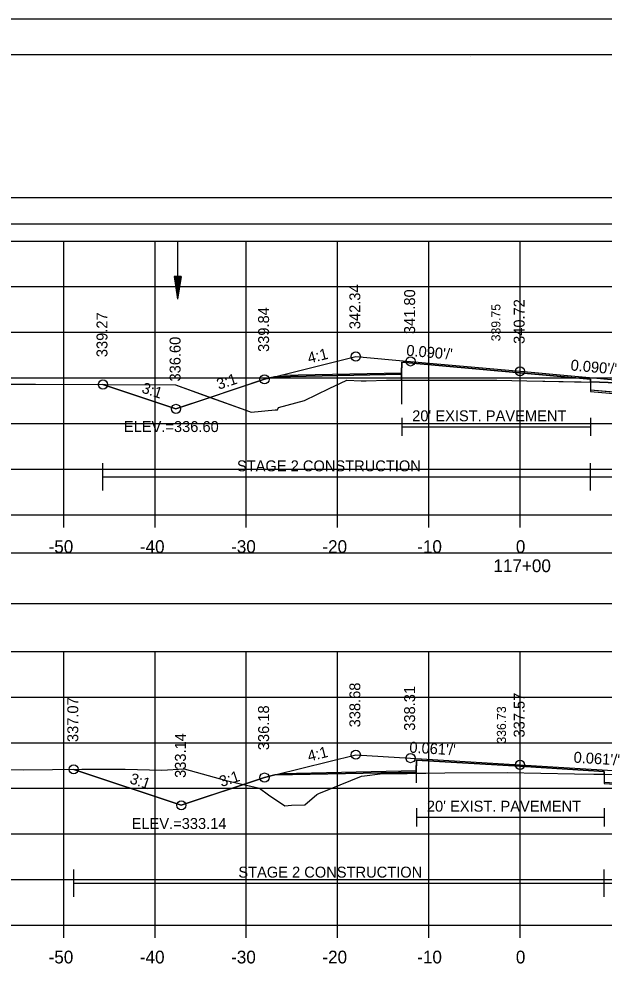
# Model space of a CAD drawing. Extents: x 1376273 to 1384221, y 378927 to 384592.
# Drawn here: x 1377002.9 to 1377067, y 380008.2 to 380111.8 of the extents above; entities that cross this region are included whole.
import ezdxf

# ---------------------------------------------------------------- set-up
doc = ezdxf.new("R2010")
doc.units = 0
for name, color, linetype in [('R_Alt Surface', 7, 'Continuous'), ('R_Axis', 7, 'Continuous'), ('R_Axis Annot', 7, 'Continuous'), ('R_Border', 7, 'Continuous'), ('R_Border Notes', 7, 'Continuous'), ('R_Dimension', 7, 'Continuous'), ('R_Exist Surface', 7, 'Continuous'), ('R_Fin Surface', 7, 'Continuous'), ('R_Grid', 7, 'Continuous'), ('R_No Plot', 7, 'Continuous'), ('R_Water', 7, 'Continuous'), ('R_Xsect Elev', 7, 'Continuous'), ('R_Xsect Slope', 7, 'Continuous'), ('T_Detection Zones', 7, 'Continuous'), ('T_Vehicle Path Lt Minor', 7, 'Continuous')]:
    doc.layers.add(name, color=color, linetype=linetype)

msp = doc.modelspace()

# ---------------------------------------------------------------- linework, layer by layer
at = {"layer": 'R_Alt Surface'}
for points in [[(1377031.56, 380072.76), (1377044.79, 380073.03), (1377044.8, 380074.2), (1377057.77, 380073.03), (1377065.49, 380072.33), (1377065.5, 380071.17), (1377084.15, 380069.48)], [(1377044.8, 380068.11), (1377044.8, 380066.11)], [(1377065.49, 380068.11), (1377065.49, 380066.11)], [(1377044.8, 380067.11), (1377065.49, 380067.11)], [(1377031.62, 380029.12), (1377046.4, 380029.42), (1377046.41, 380030.58), (1377057.77, 380029.89), (1377066.97, 380029.32), (1377066.98, 380028.16), (1377082.86, 380027.17)], [(1377046.41, 380025.31), (1377046.41, 380023.31)], [(1377066.97, 380025.31), (1377066.97, 380023.31)], [(1377046.41, 380024.31), (1377066.97, 380024.31)]]:
    msp.add_lwpolyline(points, dxfattribs=at)
at = {"layer": 'R_Axis'}
for p, q in [((1376907.77, 380057.48), (1377207.77, 380057.48)), ((1377007.77, 380056.08), (1377007.77, 380057.48)), ((1377017.77, 380056.08), (1377017.77, 380057.48)), ((1377027.77, 380056.08), (1377027.77, 380057.48)), ((1377037.77, 380056.08), (1377037.77, 380057.48)), ((1377047.77, 380056.08), (1377047.77, 380057.48)), ((1377057.77, 380056.08), (1377057.77, 380057.48)), ((1376907.77, 380012.48), (1377207.77, 380012.48)), ((1377007.77, 380011.08), (1377007.77, 380012.48)), ((1377017.77, 380011.08), (1377017.77, 380012.48)), ((1377027.77, 380011.08), (1377027.77, 380012.48)), ((1377037.77, 380011.08), (1377037.77, 380012.48)), ((1377047.77, 380011.08), (1377047.77, 380012.48)), ((1377057.77, 380011.08), (1377057.77, 380012.48))]:
    msp.add_line(p, q, dxfattribs=at)
at = {"layer": 'R_Axis Annot'}
for points in [[(1376907.2, 380089.38), (1377209.01, 380089.38), (1377209.01, 380092.2), (1376907.2, 380092.2)], [(1376907.2, 380047.73), (1377209.01, 380047.73), (1377209.01, 380053.26), (1376907.2, 380053.26)]]:
    msp.add_lwpolyline(points, close=True, dxfattribs=at)
at = {"layer": 'R_Border'}
for p, q in [((1376899.77, 380107.94), (1377215.95, 380107.94)), ((1377052.29, 380107.68), (1377052.29, 380107.68)), ((1377052.29, 380107.68), (1377052.29, 380107.68))]:
    msp.add_line(p, q, dxfattribs=at)
at = {"layer": 'R_Dimension'}
for p, q in [((1377012.06, 380060.13), (1377012.06, 380063.13)), ((1377065.49, 380060.13), (1377065.49, 380063.13)), ((1377012.06, 380061.63), (1377100.74, 380061.63)), ((1377008.86, 380015.59), (1377008.86, 380018.59)), ((1377066.97, 380015.59), (1377066.97, 380018.59)), ((1377008.86, 380017.09), (1377099.92, 380017.09))]:
    msp.add_line(p, q, dxfattribs=at)
at = {"layer": 'R_Exist Surface'}
for points in [[(1376999.85, 380071.79), (1377003.8, 380071.79), (1377004.69, 380071.78), (1377020, 380071.73), (1377027.71, 380068.92), (1377028.3, 380068.73), (1377030.94, 380068.98), (1377031.19, 380068.98), (1377031.29, 380069.22), (1377034.14, 380070.01), (1377036.86, 380071.33), (1377038.8, 380072.23), (1377040.36, 380072.17), (1377040.9, 380072.16), (1377043.15, 380072.21), (1377043.8, 380072.22), (1377046.52, 380072.23), (1377055.21, 380072.23), (1377058.51, 380072.16), (1377066.49, 380071.99), (1377068.39, 380071.93)], [(1376990.44, 380029.54), (1377003.34, 380029.51), (1377009.75, 380029.56), (1377012.64, 380029.57), (1377014.49, 380029.56), (1377018.52, 380029.46), (1377020.97, 380029.6), (1377025.56, 380028.35), (1377029.21, 380027.49), (1377030.19, 380026.75), (1377031.99, 380025.57), (1377032.73, 380025.62), (1377034.19, 380025.67), (1377035.49, 380026.79), (1377035.71, 380026.9), (1377040.41, 380028.81), (1377040.74, 380028.86), (1377042.44, 380029.08), (1377043.41, 380029.1), (1377045.41, 380029.12), (1377049.53, 380029.17), (1377056.37, 380029.21), (1377063.72, 380029.08), (1377067.97, 380029)]]:
    msp.add_lwpolyline(points, dxfattribs=at)
at = {"layer": 'R_Fin Surface'}
for points in [[(1377012.06, 380071.75), (1377020.07, 380069.08), (1377029.77, 380072.32), (1377030.85, 380072.59), (1377039.77, 380074.82), (1377045.77, 380074.28), (1377057.77, 380073.2), (1377069.77, 380072.12), (1377075.77, 380071.58), (1377085.77, 380069.08), (1377090.89, 380067.37), (1377090.89, 380067.37), (1377104.7, 380071.97)], [(1377008.86, 380029.55), (1377020.65, 380025.62), (1377029.77, 380028.66), (1377030.91, 380028.94), (1377039.77, 380031.16), (1377045.77, 380030.79), (1377057.77, 380030.05), (1377069.77, 380029.32), (1377075.77, 380028.95), (1377085.47, 380026.52), (1377085.77, 380026.45), (1377089.2, 380025.3), (1377103.15, 380029.95)]]:
    msp.add_lwpolyline(points, dxfattribs=at)
at = {"layer": 'R_Grid'}
for p, q in [((1376907.77, 380087.48), (1377207.77, 380087.48)), ((1376907.77, 380087.48), (1377207.77, 380087.48)), ((1377007.77, 380057.48), (1377007.77, 380087.48)), ((1377007.77, 380057.48), (1377007.77, 380087.48)), ((1377017.77, 380057.48), (1377017.77, 380087.48)), ((1377017.77, 380057.48), (1377017.77, 380087.48)), ((1377027.77, 380057.48), (1377027.77, 380087.48)), ((1377027.77, 380057.48), (1377027.77, 380087.48)), ((1377037.77, 380057.48), (1377037.77, 380087.48)), ((1377037.77, 380057.48), (1377037.77, 380087.48)), ((1377047.77, 380057.48), (1377047.77, 380087.48)), ((1377047.77, 380057.48), (1377047.77, 380087.48)), ((1377057.77, 380057.48), (1377057.77, 380087.48)), ((1377057.77, 380057.48), (1377057.77, 380087.48)), ((1376907.77, 380082.48), (1377207.77, 380082.48)), ((1376907.77, 380082.48), (1377207.77, 380082.48)), ((1376907.77, 380077.48), (1377207.77, 380077.48)), ((1376907.77, 380077.48), (1377207.77, 380077.48)), ((1376907.77, 380072.48), (1377207.77, 380072.48)), ((1376907.77, 380072.48), (1377207.77, 380072.48)), ((1376907.77, 380067.48), (1377207.77, 380067.48)), ((1376907.77, 380067.48), (1377207.77, 380067.48)), ((1376907.77, 380062.48), (1377207.77, 380062.48)), ((1376907.77, 380062.48), (1377207.77, 380062.48)), ((1376907.77, 380057.48), (1377207.77, 380057.48)), ((1376907.77, 380057.48), (1377207.77, 380057.48)), ((1376907.77, 380042.48), (1377207.77, 380042.48)), ((1376907.77, 380042.48), (1377207.77, 380042.48)), ((1377007.77, 380012.48), (1377007.77, 380042.48)), ((1377007.77, 380012.48), (1377007.77, 380042.48)), ((1377017.77, 380012.48), (1377017.77, 380042.48)), ((1377017.77, 380012.48), (1377017.77, 380042.48)), ((1377027.77, 380012.48), (1377027.77, 380042.48)), ((1377027.77, 380012.48), (1377027.77, 380042.48)), ((1377037.77, 380012.48), (1377037.77, 380042.48)), ((1377037.77, 380012.48), (1377037.77, 380042.48)), ((1377047.77, 380012.48), (1377047.77, 380042.48)), ((1377047.77, 380012.48), (1377047.77, 380042.48)), ((1377057.77, 380012.48), (1377057.77, 380042.48)), ((1377057.77, 380012.48), (1377057.77, 380042.48)), ((1376907.77, 380037.48), (1377207.77, 380037.48)), ((1376907.77, 380037.48), (1377207.77, 380037.48)), ((1376907.77, 380032.48), (1377207.77, 380032.48)), ((1376907.77, 380032.48), (1377207.77, 380032.48)), ((1376907.77, 380027.48), (1377207.77, 380027.48)), ((1376907.77, 380027.48), (1377207.77, 380027.48)), ((1376907.77, 380022.48), (1377207.77, 380022.48)), ((1376907.77, 380022.48), (1377207.77, 380022.48)), ((1376907.77, 380017.48), (1377207.77, 380017.48)), ((1376907.77, 380017.48), (1377207.77, 380017.48)), ((1376907.77, 380012.48), (1377207.77, 380012.48)), ((1376907.77, 380012.48), (1377207.77, 380012.48))]:
    msp.add_line(p, q, dxfattribs=at)
at = {"layer": 'R_No Plot'}
msp.add_line((1376887.37, 380111.83), (1377220.7, 380111.83), dxfattribs=at)
for points in [[(1376887.36, 380111.83), (1377220.7, 380111.83), (1377220.7, 379898.5), (1376887.36, 379898.5)], [(1377133.69, 380107.94), (1377133.69, 380098.06), (1377169.42, 380098.06), (1377169.42, 380095.14), (1377192.62, 380095.14), (1377192.62, 380070.81), (1377215.95, 380070.81), (1377215.95, 379902.48), (1376899.77, 379902.48), (1376899.77, 380107.94)]]:
    msp.add_lwpolyline(points, close=True, dxfattribs=at)
for points in [[(1377030.86, 380072.59), (1377044.79, 380072.87), (1377044.8, 380074.2), (1377057.77, 380073.03), (1377065.49, 380072.33), (1377065.5, 380071), (1377085.06, 380069.25)], [(1377030.91, 380028.94), (1377046.4, 380029.25), (1377046.41, 380030.58), (1377057.77, 380029.89), (1377066.97, 380029.32), (1377066.98, 380027.99), (1377083.67, 380026.97)]]:
    msp.add_lwpolyline(points, dxfattribs=at)
for centre in [(1377039.77, 380074.82), (1377039.77, 380074.82), (1377045.77, 380074.28), (1377045.77, 380074.28), (1377057.77, 380073.2), (1377057.77, 380073.2), (1377012.06, 380071.75), (1377012.06, 380071.75), (1377029.77, 380072.32), (1377029.77, 380072.32), (1377020.07, 380069.08), (1377020.07, 380069.08), (1377020.07, 380069.08), (1377020.07, 380069.08), (1377039.77, 380031.16), (1377039.77, 380031.16), (1377045.77, 380030.79), (1377045.77, 380030.79), (1377057.77, 380030.05), (1377057.77, 380030.05), (1377008.86, 380029.55), (1377008.86, 380029.55), (1377029.77, 380028.66), (1377029.77, 380028.66), (1377020.65, 380025.62), (1377020.65, 380025.62), (1377020.65, 380025.62), (1377020.65, 380025.62)]:
    msp.add_circle(centre, 0.5, dxfattribs=at)
at = {"layer": 'R_Water'}
for p, q in [((1377020.25, 380087.36), (1377020.25, 380081.11)), ((1377019.87, 380083.61), (1377020.25, 380081.11)), ((1377020.62, 380083.61), (1377019.87, 380083.61)), ((1377019.93, 380083.61), (1377020.25, 380081.53)), ((1377020, 380083.61), (1377020.25, 380081.96)), ((1377020.06, 380083.61), (1377020.25, 380082.37)), ((1377020.12, 380083.61), (1377020.25, 380082.8)), ((1377020.19, 380083.61), (1377020.25, 380083.22)), ((1377020.62, 380083.61), (1377020.25, 380081.11)), ((1377020.37, 380083.61), (1377020.25, 380082.8)), ((1377020.49, 380083.61), (1377020.25, 380081.96)), ((1377020.56, 380083.61), (1377020.25, 380081.53)), ((1377020.43, 380083.61), (1377020.25, 380082.37)), ((1377020.3, 380083.61), (1377020.25, 380083.22))]:
    msp.add_line(p, q, dxfattribs=at)
at = {"layer": 'T_Detection Zones'}
for p, q in [((1377044.79, 380072.87), (1377030.85, 380072.59)), ((1377044.79, 380072.87), (1377044.79, 380069.59)), ((1377044.79, 380072.22), (1377044.79, 380072.87)), ((1377065.49, 380072.01), (1377065.5, 380071.17)), ((1377065.5, 380071.17), (1377081.47, 380069.72)), ((1377046.4, 380029.25), (1377030.91, 380028.94)), ((1377046.4, 380029.13), (1377046.4, 380029.25))]:
    msp.add_line(p, q, dxfattribs=at)
for points in [[(1377030.85, 380072.59), (1377029.77, 380072.32), (1377023.83, 380070.34)], [(1377023.83, 380070.34), (1377027.71, 380068.92), (1377028.3, 380068.73), (1377030.94, 380068.98), (1377031.19, 380068.98), (1377031.29, 380069.22), (1377034.14, 380070.01), (1377036.86, 380071.33), (1377038.8, 380072.23), (1377040.36, 380072.17), (1377040.9, 380072.16), (1377043.15, 380072.21), (1377043.8, 380072.22), (1377044.79, 380072.22)], [(1377071.05, 380072), (1377069.26, 380071.9), (1377068.39, 380071.93), (1377066.49, 380071.99), (1377065.49, 380072.01)], [(1377027.47, 380027.9), (1377029.21, 380027.49), (1377030.19, 380026.75), (1377031.99, 380025.57), (1377032.73, 380025.62), (1377034.19, 380025.67), (1377035.49, 380026.79), (1377035.71, 380026.9), (1377040.41, 380028.81), (1377040.74, 380028.86), (1377042.44, 380029.08), (1377043.41, 380029.1), (1377045.41, 380029.12), (1377046.4, 380029.13)], [(1377030.91, 380028.94), (1377029.77, 380028.66), (1377027.47, 380027.9)]]:
    msp.add_lwpolyline(points, dxfattribs=at)
for points in [[(1377012.06, 380071.75), (1377020, 380071.73), (1377023.83, 380070.34), (1377020.07, 380069.08)], [(1377008.86, 380029.55), (1377009.75, 380029.56), (1377012.64, 380029.57), (1377014.49, 380029.56), (1377018.52, 380029.46), (1377020.97, 380029.6), (1377025.56, 380028.35), (1377027.47, 380027.9), (1377020.65, 380025.62)]]:
    msp.add_lwpolyline(points, close=True, dxfattribs=at)
at = {"layer": 'T_Vehicle Path Lt Minor'}
for p, q in [((1377044.79, 380072.87), (1377044.79, 380072.22)), ((1377065.49, 380072.01), (1377065.49, 380072.33)), ((1377066.98, 380029.02), (1377066.97, 380029.32)), ((1377046.4, 380029.25), (1377046.4, 380028.09)), ((1377046.4, 380029.25), (1377046.4, 380029.13))]:
    msp.add_line(p, q, dxfattribs=at)
for points in [[(1377065.49, 380072.33), (1377057.77, 380073.03), (1377044.8, 380074.2), (1377044.79, 380072.87)], [(1377044.79, 380072.22), (1377046.52, 380072.23), (1377055.21, 380072.23), (1377058.51, 380072.16), (1377065.49, 380072.01)], [(1377066.97, 380029.32), (1377057.77, 380029.89), (1377046.41, 380030.58), (1377046.4, 380029.25)], [(1377046.4, 380029.13), (1377049.53, 380029.17), (1377056.37, 380029.21), (1377063.72, 380029.08), (1377066.98, 380029.02)]]:
    msp.add_lwpolyline(points, dxfattribs=at)

# ---------------------------------------------------------------- texts
at = {"layer": 'R_Alt Surface'}
for p in [(1377045.95, 380067.72), (1377047.56, 380024.92)]:
    msp.add_text("20' EXIST. PAVEMENT", height=1.2, dxfattribs=at).set_placement(p)
at = {"layer": 'R_Axis Annot'}
for s, p in [('-50', (1377006.11, 380053.28)), ('-40', (1377016.11, 380053.28)), ('-30', (1377026.11, 380053.28)), ('-20', (1377036.11, 380053.28)), ('-10', (1377046.5, 380053.28)), ('0', (1377057.31, 380053.28)), ('117+00', (1377054.85, 380051.18)), ('-50', (1377006.11, 380008.28)), ('-40', (1377016.11, 380008.28)), ('-30', (1377026.11, 380008.28)), ('-20', (1377036.11, 380008.28)), ('-10', (1377046.5, 380008.28)), ('0', (1377057.31, 380008.28))]:
    msp.add_text(s, height=1.4, dxfattribs=at).set_placement(p)
at = {"layer": 'R_Border Notes'}
for s, p in [('ELEV.=336.60', (1377014.36, 380066.54)), ('ELEV.=333.14', (1377015.21, 380023.02))]:
    msp.add_text(s, height=1.2, dxfattribs=at).set_placement(p)
at = {"layer": 'R_Dimension'}
for p in [(1377026.75, 380062.23), (1377026.9, 380017.69)]:
    msp.add_text('STAGE 2 CONSTRUCTION', height=1.2, dxfattribs=at).set_placement(p)
at = {"layer": 'R_Xsect Elev'}
for s, height, p in [('342.34', 1.2, (1377040.27, 380077.82)), ('341.80', 1.2, (1377046.27, 380077.28)), ('339.84', 1.2, (1377030.27, 380075.32)), ('339.75', 1, (1377055.62, 380076.49)), ('340.72', 1.2, (1377058.27, 380076.2)), ('339.27', 1.2, (1377012.56, 380074.75)), ('336.60', 1.2, (1377020.57, 380072.08)), ('338.68', 1.2, (1377040.27, 380034.16)), ('338.31', 1.2, (1377046.27, 380033.79)), ('337.57', 1.2, (1377058.27, 380033.05)), ('337.07', 1.2, (1377009.36, 380032.55)), ('336.18', 1.2, (1377030.27, 380031.66)), ('336.73', 1, (1377056.23, 380032.38)), ('333.14', 1.2, (1377021.15, 380028.62))]:
    msp.add_text(s, height=height, rotation=90, dxfattribs=at).set_placement(p)
at = {"layer": 'R_Xsect Slope'}
for s, rotation, p in [("0.090'/'", 354.8573, (1377045.27, 380074.92)), ('4:1', 14.0362, (1377034.65, 380074.05)), ("0.090'/'", 354.8572, (1377063.27, 380073.3)), ('3:1', 18.4349, (1377024.76, 380071.17)), ('3:1', 341.5651, (1377016.22, 380070.89)), ("0.061'/'", 356.485, (1377045.61, 380031.4)), ('4:1', 14.0362, (1377034.65, 380030.4)), ("0.061'/'", 356.4848, (1377063.61, 380030.3)), ('3:1', 18.4349, (1377025.05, 380027.61)), ('3:1', 341.5651, (1377014.91, 380028.06))]:
    msp.add_text(s, height=1.2, rotation=rotation, dxfattribs=at).set_placement(p)

doc.saveas('drawing.dxf')
